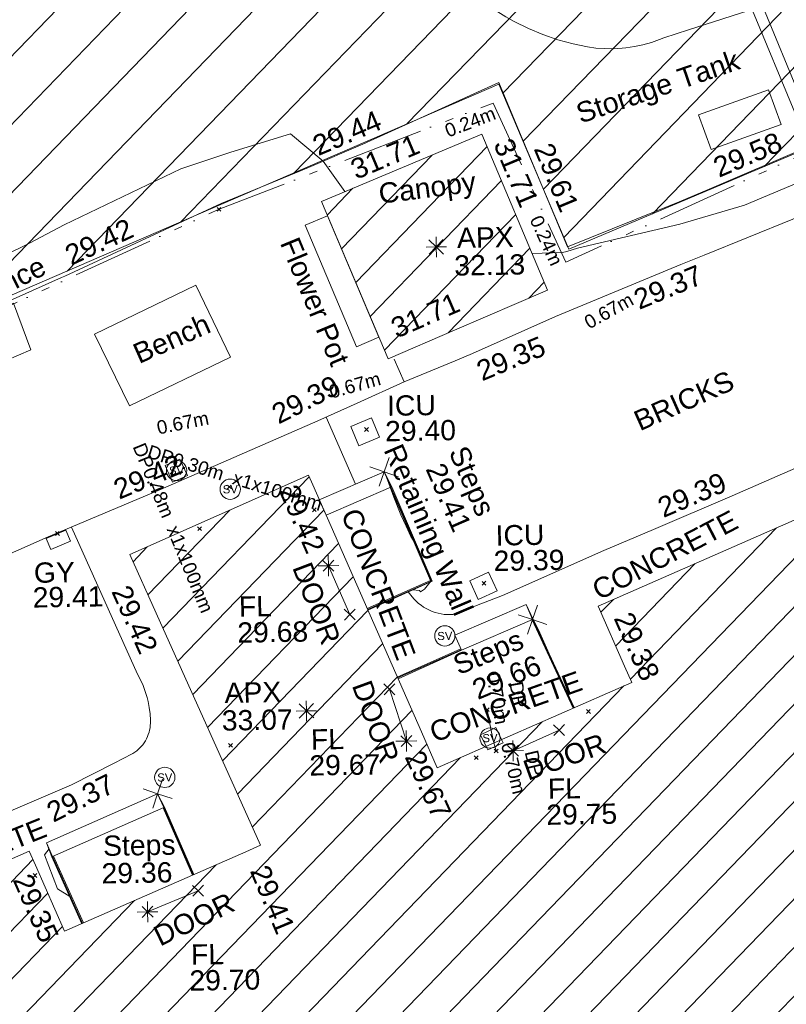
# Model space of a CAD drawing. Header units: millimetres. Extents: x -290717 to 520720, y -88450 to 287762.
# Tile 331 of 381: x 311856 to 326029, y 91084 to 109304. Entities that reach past the tile are written whole.
import ezdxf

# ---------------------------------------------------------------- set-up
doc = ezdxf.new("R2010")
doc.units = ezdxf.units.MM
for name, pattern in [('IMPORT-HIDDEN2 _3_', [4762.5, 3175, -1587.5]), ('IMPORT-UG_ELEC_LV_QLB2 _2_', [2700, 1500, -300.0000000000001, 0, -250, 150, -300.0000000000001, 0, -200]), ('IMPORT-UG_ELEC_STREET LIGHTING_QLB2 _2_', [2700, 1500, -300.0000000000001, 0, -250, 150, -300.0000000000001, 0, -200]), ('IMPORT-UG_WATER_QLB2 _2_', [2500, 1500, -300.0000000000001, 0, -50, 150, -300.0000000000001, 0, -200])]:
    doc.linetypes.add(name, pattern=pattern)
for name, color, linetype, lineweight, true_color in [('00_TOPO_APEX_BUILDING', 7, 'Continuous', 9, 0x666666), ('00_TOPO_LEVEL_FLOOR', 7, 'Continuous', 9, 0x666666), ('00_TOPO_SERV_STOP_VALVE', 7, 'Continuous', 9, 0x666666), ('00_UAV_APEX_BUILDING', 7, 'Continuous', 9, 0x666666), ('00_UAV_BUILDING_CANOPY', 7, 'Continuous', 9, 0xff7fff), ('00_UAV_BUILDING_HATCH', 7, 'Continuous', 9, 0x999999), ('00_UAV_BUILDING_OUTLINE', 5, 'Continuous', 9, 0x0000ff), ('00_UAV_COLLECTION_TANK', 4, 'Continuous', 9, 0x00ffff), ('00_UAV_CONCRETE', 9, 'Continuous', 9, 0x808080), ('00_UAV_FENCE', 7, 'Continuous', 9, 0x264c2f), ('00_UAV_FURN_BENCH', 7, 'Continuous', 9, 0x999999), ('00_UAV_FURN_FLOWER_POT', 9, 'Continuous', 9, 0x808080), ('00_UAV_INT_DOOR', 7, 'Continuous', 9, 0x7f4f3f), ('00_UAV_LEVEL_FLOOR', 7, 'Continuous', 9, 0x666666), ('00_UAV_SERV_GULLY', 7, 'Continuous', 9, 0x5252a5), ('00_UAV_SERV_IC', 5, 'Continuous', 9, 0x0000ff), ('00_UAV_STEPS', 7, 'Continuous', 9, 0x666666), ('00_UAV_WALL', 7, 'Continuous', 9, 0x7c00a5), ('00_UAV_WALL_RETAINING', 7, 'Continuous', 9, 0x7c00a5), ('01_DTM_CONTOUR_MNR', 7, 'Continuous', 9, 0xa5a552), ('12333-PUM-2D-U-0001-C01 - Rev2_REVIT IMPORT_dwg', 7, 'Continuous', 9, 0x767676), ('PUM-CHAMBER EXTENTS', 6, 'IMPORT-HIDDEN2 _3_', 9, 0xff00ff), ('PUM-ELECTRIC-LV-QLB2', 1, 'IMPORT-UG_ELEC_LV_QLB2 _2_', 9, 0xff0000), ('PUM-ELECTRIC-MH', 1, 'Continuous', 9, 0xff0000), ('PUM-ELECTRIC-SL-QLB2', 7, 'IMPORT-UG_ELEC_STREET LIGHTING_QLB2 _2_', 9, 0xff7f7f), ('PUM-UNABLE TO SURVEY', 190, 'Continuous', 9, 0x7f00ff), ('PUM-WATER-MH', 5, 'Continuous', 9, 0x0000ff), ('PUM-WATER-QLB2', 5, 'IMPORT-UG_WATER_QLB2 _2_', 9, 0x0000ff)]:
    doc.layers.add(name, color=color, linetype=linetype, lineweight=lineweight, true_color=true_color)
for name, color, linetype, lineweight in [('00_UAV_DRIVE_WAY', 7, 'Continuous', 9), ('00_UAV_SURFACE', 7, 'Continuous', 9), ('00_UAV_SURVEY_TEXT', 7, 'Continuous', 9), ('GEN-TEXT', 7, 'Continuous', 9)]:
    doc.layers.add(name, color=color, linetype=linetype, lineweight=lineweight)
doc.styles.add('Arial_1', font='arial.ttf', dxfattribs={"height": 250})
doc.styles.add('Swis721 Lt BT', font='swissl.ttf', dxfattribs={"height": 399.9999999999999})
doc.styles.add('Swis721 Lt BT_2', font='swissl.ttf', dxfattribs={"height": 375})
pattern_1 = [(45, (0, 0), (-441.9417382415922, 441.9417382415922), [])]

# ---------------------------------------------------------------- blocks, each defined once
blk = doc.blocks.new('12333-PUM-2D-U-0001-C01 - Rev2_REVIT IMPORT_dwg_MSL_Apex_SYM-2077252-Site Location Plan Existing')
at = {"layer": '00_TOPO_APEX_BUILDING', "color": 254, "true_color": 0xcccccc, "flags": 128}
for points in [[(500.8627267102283, 0), (0, 0), (0, 500.8627267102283)], [(0, -500.8627267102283), (0, 0), (-500.8627267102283, 0)], [(354.163430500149, 354.1634305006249), (0, 0), (-354.1634305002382, 354.1634305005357)], [(354.1634305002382, -354.1634305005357), (0, 0), (-354.163430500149, -354.1634305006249)]]:
    blk.add_lwpolyline(points, dxfattribs=at)
blk = doc.blocks.new('12333-PUM-2D-U-0001-C01 - Rev2_REVIT IMPORT_dwg_MSL_Sluice_Valve_SYM-2077246-Site Location Plan Existing')
at = {"layer": '00_TOPO_SERV_STOP_VALVE', "color": 254, "true_color": 0xcccccc}
blk.add_circle((0, 0), 500.0000000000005, dxfattribs=at)
at = {"layer": '00_TOPO_SERV_STOP_VALVE', "insert": (0, 198.9876086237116), "char_height": 399.9999999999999, "width": 785.1100955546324, "attachment_point": 2, "line_spacing_factor": 1.005061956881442, "style": 'Swis721 Lt BT'}
blk.add_mtext('SV', dxfattribs=at)
blk = doc.blocks.new('12333-PUM-2D-U-0001-C01 - Rev2_REVIT IMPORT_dwg_MSL_Node_Linework_1-2077247-Site Location Plan Existing')
at = {"layer": '00_UAV_STEPS', "color": 254, "true_color": 0xcccccc, "flags": 128}
for points in [[(256.5421955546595, 704.8438894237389), (0, 0), (-704.8438894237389, 256.5421955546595)], [(704.8438894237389, -256.5421955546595), (0, 0), (-256.5421955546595, -704.8438894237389)]]:
    blk.add_lwpolyline(points, dxfattribs=at)
blk = doc.blocks.new('12333-PUM-2D-U-0001-C01 - Rev2_REVIT IMPORT_dwg_MSL_FLlvl_SYM-V141-Site Location Plan Existing')
at = {"layer": '00_TOPO_LEVEL_FLOOR', "color": 254, "true_color": 0xcccccc, "flags": 128}
for points in [[(38.9261101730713, 0), (0, 0), (0, 38.9261101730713)], [(0, -38.9261101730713), (0, 0), (-38.9261101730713, 0)]]:
    blk.add_lwpolyline(points, dxfattribs=at)
blk = doc.blocks.new('12333-PUM-2D-U-0001-C01 - Rev2_REVIT IMPORT_dwg_MSL_Node_Linework-V165-Site Location Plan Existing')
at = {"layer": '00_UAV_INT_DOOR', "color": 9, "true_color": 0xd4c4bf, "flags": 128}
for points in [[(530.3860888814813, 530.3860888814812), (0, 0), (-530.3860888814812, 530.3860888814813)], [(530.3860888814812, -530.3860888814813), (0, 0), (-530.3860888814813, -530.3860888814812)]]:
    blk.add_lwpolyline(points, dxfattribs=at)
blk = doc.blocks.new('12333-PUM-2D-U-0001-C01 - Rev2_REVIT IMPORT_dwg_MGS62954_T2_Galway_ITM_3d_Rev1-2077680-Site Location Plan Existing')
at = {"layer": '00_UAV_BUILDING_HATCH', "true_color": 0xcccccc}
h = blk.add_hatch(dxfattribs=at)
h.set_pattern_fill('FP_1', color=254, style=0, pattern_type=2)
h.set_pattern_definition(pattern_1)
h.paths.add_polyline_path([(534222375.6066167, 725652874.3746083), (534225344.6066167, 725654095.3746083), (534224183.6066169, 725657002.3746082), (534221193.6066169, 725655805.3746083), (534221552.5510837, 725654915.3016536)])
h = blk.add_hatch(dxfattribs=at)
h.set_pattern_fill('FP_1', color=254, style=0, pattern_type=2)
h.set_pattern_definition(pattern_1)
h.paths.add_polyline_path([(534216501.2405841, 725624672.1803256), (534222581.0661842, 725627217.478084), (534219773.1094857, 725633924.7039714), (534222076.2973717, 725634888.9255378), (534223209.8598302, 725632181.2415231), (534229137.0404626, 725634662.6349992), (534228000.6934177, 725637376.9704161), (534230290.8793015, 725638335.7487396), (534233115.7327259, 725631588.1624868), (534239218.3983119, 725634143.0221257), (534232255.898877, 725650773.9966983), (534226181.442049, 725648230.9465574), (534226776.7979999, 725646808.84954), (534223150.4552031, 725645290.69379), (534220866.391756, 725650746.522041), (534217539.2405843, 725649334.1803254), (534219859.2598308, 725643915.1645024), (534216208.936678, 725642386.9694604), (534215584.7937852, 725643877.828408), (534209523.2405842, 725641340.1803257), (534213745.2493151, 725631255.2789888)])
at = {"layer": '00_UAV_BUILDING_CANOPY', "color": 254, "true_color": 0xcccccc, "flags": 128}
blk.add_lwpolyline([(534224183.6066167, 725657002.3746085), (534225344.6066168, 725654095.3746083), (534223615.3917969, 725653384.2357419), (534222375.6066167, 725652874.3746083), (534221193.6066167, 725655805.3746083), (534221656.9620135, 725655990.8717353)], close=True, dxfattribs=at)
at = {"layer": '00_UAV_BUILDING_OUTLINE', "color": 254, "true_color": 0xcccccc, "flags": 128}
blk.add_lwpolyline([(534211230.5078885, 725642054.9218211), (534215584.7937852, 725643877.8284079), (534215692.7410397, 725643619.9801939), (534216208.936678, 725642386.9694604), (534219587.6421062, 725643801.4526905), (534219859.2598307, 725643915.1645023), (534218007.3006662, 725648240.9027615), (534217539.2405842, 725649334.1803256), (534220866.3917559, 725650746.522041), (534220942.078151, 725650565.7337298), (534222870.5324509, 725645959.3312837), (534223150.4552029, 725645290.69379), (534226776.7979999, 725646808.84954), (534226649.6707504, 725647112.51205), (534226181.4420491, 725648230.9465573), (534229675.1375241, 725649693.5699692), (534232255.898877, 725650773.9966983), (534233106.3204159, 725648742.6372534), (534235037.1648532, 725644130.5256053), (534236968.0092909, 725639518.4139572)], dxfattribs=at)
at = {"layer": '00_UAV_COLLECTION_TANK', "color": 254, "true_color": 0xcccccc, "flags": 128}
blk.add_lwpolyline([(534229715.6066167, 725657083.3746083), (534228415.6066167, 725656640.3746083), (534228195.7173141, 725657285.6479571), (534229495.717314, 725657728.647957)], close=True, dxfattribs=at)
at = {"layer": '00_UAV_CONCRETE', "color": 254, "true_color": 0xcccccc}
blk.add_line((534222442.9561338, 725646980.6614721), (534223626.4036693, 725647485.5152886), dxfattribs=at)
at = {"layer": '00_UAV_CONCRETE', "color": 254, "true_color": 0xcccccc, "flags": 128}
for points in [[(534234547.6066167, 725651144.3746083), (534233825.7809303, 725652846.5499713), (534233308.9915096, 725654081.3742646), (534232833.1129102, 725655210.2214566), (534232603.4520167, 725655750.8572199), (534232377.9870695, 725656281.6154689), (534228249.7992914, 725654692.9293654), (534227819.6066167, 725654527.3746083), (534225485.6066168, 725653601.3746082), (534223935.6066167, 725652943.3746083), (534223615.6702537, 725652816.7121049), (534222667.6066166, 725652441.3746084)], [(534222267.6066168, 725650786.3746082), (534222401.02042, 725650503.8490468), (534223119.4969112, 725648744.4548311), (534221918.8408713, 725648232.5894164)], [(534224847.6066167, 725648283.3746083), (534224971.3842397, 725648004.5258487), (534225706.1894404, 725646360.6430045)], [(534217975.9329507, 725644902.6593668), (534218098.1402934, 725644652.2904525), (534218619.920873, 725643396.3195751)], [(534215902.9329508, 725644030.6593664), (534215999.0624833, 725643768.4086597), (534216531.2128013, 725642521.8892341)]]:
    blk.add_lwpolyline(points, dxfattribs=at)
at = {"layer": '00_UAV_DRIVE_WAY', "color": 254, "true_color": 0xcccccc, "flags": 128}
blk.add_lwpolyline([(534204592.4373671, 725643831.0759318), (534205817.3712668, 725644372.7010932), (534207129.3712668, 725644913.7010932), (534206769.3712668, 725645813.7010931), (534207937.7221216, 725646312.9124151), (534208316.3712668, 725646474.7010931), (534211360.3712668, 725647744.7010933), (534212552.9659103, 725648236.1290909), (534213896.371267, 725648789.7010932), (534216035.3712668, 725649687.7010933), (534217172.8788086, 725650147.2780991), (534218124.371267, 725650531.7010932), (534221058.3712668, 725651746.7010931), (534221790.8225183, 725652062.885103), (534222667.6066166, 725652441.3746084), (534222485.6066167, 725652863.3746083)], dxfattribs=at)
at = {"layer": '00_UAV_FENCE', "color": 254, "true_color": 0xcccccc}
for p, q in [((534224955.3680381, 725647999.1757696), (534225684.0252553, 725646351.364046)), ((534223636.3892791, 725647461.0403934), (534222456.1277193, 725646949.1991638)), ((534218075.9058178, 725644641.674336), (534218594.5324004, 725643385.6907797)), ((534216562.6057841, 725642535.0317967), (534216029.564365, 725643780.888158))]:
    blk.add_line(p, q, dxfattribs=at)
at = {"layer": '00_UAV_FENCE', "color": 254, "true_color": 0xcccccc, "flags": 128}
for points in [[(534202510.3509521, 725648761.7753834), (534205347.9395009, 725649829.8071387), (534207189.5823609, 725650521.071677), (534208187.9395009, 725650895.8071387), (534211778.3764383, 725652501.459303), (534213102.9395009, 725653093.8071387), (534216367.4685073, 725654485.8738263), (534216425.939501, 725654510.8071387), (534219342.939501, 725655803.8071386), (534220815.6066167, 725656379.3746083), (534220964.9989092, 725656440.1334683), (534221978.6066166, 725656852.3746082), (534224510.6066167, 725657948.3746082), (534224926.5756717, 725656904.1864964), (534225729.6066167, 725654888.3746083), (534227810.6066167, 725655682.3746083), (534228365.1312739, 725655908.8211217), (534230178.6066167, 725656649.3746084), (534232945.6066167, 725657752.3746084), (534233001.9231317, 725657774.3690926), (534236786.7809302, 725659252.5499719)], [(534222381.1088584, 725650494.2605124), (534223085.6066167, 725648758.3746083), (534221907.4122285, 725648259.8884441)]]:
    blk.add_lwpolyline(points, dxfattribs=at)
at = {"layer": '00_UAV_FURN_BENCH', "color": 254, "true_color": 0xcccccc, "flags": 128}
blk.add_lwpolyline([(534216959.3715001, 725653425.701), (534218846.3715001, 725654297.701), (534219465.6415192, 725652957.6063603), (534217578.6415192, 725652085.6063602)], close=True, dxfattribs=at)
at = {"layer": '00_UAV_FURN_FLOWER_POT', "color": 254, "true_color": 0xcccccc, "flags": 128}
blk.add_lwpolyline([(534221300.4811485, 725655540.3583198), (534222213.7684373, 725653275.6840023), (534221797.7149496, 725653107.8998935), (534220884.4276609, 725655372.5742112)], close=True, dxfattribs=at)
at = {"layer": '00_UAV_INT_DOOR', "color": 254, "true_color": 0xcccccc}
for p, q in [((534221205.904, 725649066.0150001), (534221583.904, 725648154.0150001)), ((534222590.904, 725645797.0150001), (534222293.904, 725646759.015)), ((534224560.7450001, 725645582.5035), (534225417.7450001, 725645950.5035)), ((534217751.7450001, 725642719.5035), (534218691.7450001, 725643094.5034999))]:
    blk.add_line(p, q, dxfattribs=at)
at = {"layer": '00_UAV_SERV_GULLY', "color": 254, "true_color": 0xcccccc, "flags": 128}
blk.add_lwpolyline([(534215994.6066167, 725649658.3746083), (534216360.6066168, 725649808.3746082), (534216443.5179002, 725649606.0710763), (534216077.5179003, 725649456.0710763)], close=True, dxfattribs=at)
at = {"layer": '00_UAV_SERV_IC', "color": 254, "true_color": 0xcccccc, "flags": 128}
for points in [[(534221664.6066167, 725651636.3746083), (534222047.6066167, 725651789.3746083), (534222192.6156233, 725651426.3782061), (534221809.6156234, 725651273.3782061)], [(534224314.6066167, 725648544.3746083), (534223965.6066167, 725648394.3746082), (534223815.7163234, 725648743.1193573), (534224164.7163233, 725648893.1193573)]]:
    blk.add_lwpolyline(points, close=True, dxfattribs=at)
at = {"layer": '00_UAV_STEPS', "color": 254, "true_color": 0xcccccc, "flags": 128}
for points in [[(534221057.4018319, 725650290.2658145), (534222267.6066168, 725650786.3746082), (534222386.4565737, 725650496.4527434), (534221178.4067721, 725650001.2273592)], [(534223521.6066167, 725647742.3746082), (534224847.6066167, 725648283.3746083), (534224962.3892791, 725648002.0403935), (534223636.3892791, 725647461.0403934)], [(534218084.2405841, 725644645.1803255), (534216011.2405841, 725643773.1803254), (534215902.9329508, 725644030.6593664), (534217975.9329507, 725644902.6593668)]]:
    blk.add_lwpolyline(points, close=True, dxfattribs=at)
at = {"layer": '00_UAV_SURFACE', "color": 254, "true_color": 0xcccccc}
blk.add_line((534221730.1387699, 725650566.0461742), (534221215.3211959, 725651814.4531213), dxfattribs=at)
at = {"layer": '00_UAV_SURFACE', "color": 254, "true_color": 0xcccccc, "flags": 128}
for points in [[(534223553.0882604, 725660104.3141896), (534223750.356114, 725659889.2512522), (534223960.7386183, 725659686.9992436), (534224183.4054895, 725659498.3563598), (534224417.4779631, 725659324.0670884), (534224662.0322621, 725659164.8192691), (534224817.3695001, 725659074.5445), (534225076.8023574, 725658940.8984538), (534225344.1149879, 725658823.8060517), (534225618.2524309, 725658723.7294035), (534225898.132791, 725658641.0634661), (534226160.3695, 725658580.5445002), (534226319.7387841, 725658556.7019014), (534226480.2906783, 725658542.9132308), (534226641.3915576, 725658539.2329057), (534226802.4056311, 725658545.675451), (534226871.3695001, 725658551.5445001), (534227031.1567129, 725658572.4031856), (534227189.3188947, 725658603.2538334), (534227345.2318511, 725658643.9746903), (534227498.2802653, 725658694.4050491), (534227579.3695001, 725658725.5445001), (534228037.1231696, 725658864.8357003), (534229794.2758546, 725659399.5248194)], [(534222674.8481652, 725648554.8915362), (534222745.1313964, 725648460.213726), (534222781.4256979, 725648417.2469968), (534222820.3462841, 725648376.6439905), (534222861.7395533, 725648338.5649488), (534222905.4421451, 725648303.1601523), (534222951.2815855, 725648270.5693277), (534222999.0769669, 725648240.9210958), (534223010.6066166, 725648234.3746083), (534223060.557619, 725648208.522848), (534223112.0332999, 725648185.8585495), (534223164.8305085, 725648166.4711586), (534223218.7408779, 725648150.4371884), (534223273.551649, 725648137.8199179), (534223329.0465084, 725648128.6691413), (534223385.0064436, 725648123.0209727), (534223441.210606, 725648120.897703), (534223497.4371836, 725648122.3077115), (534224413.6066167, 725648458.3746084), (534226301.6066167, 725649256.3746084), (534227227.4778247, 725649632.9213923), (534228691.6066167, 725650228.3746083), (534231788.6066167, 725651519.3746082)], [(534216471.6653882, 725649863.9731079), (534217644.3712668, 725647122.7010932), (534217696.4314775, 725647017.8399298), (534217741.8046725, 725646909.9167984), (534217780.3117843, 725646799.3576223), (534217811.8008428, 725646686.5987278), (534217828.3712669, 725646612.7010931), (534217848.0452306, 725646497.2928427), (534217860.4338284, 725646380.8769858), (534217865.4881679, 725646263.9129626), (534217865.3712667, 725646211.7010932), (534217862.0512781, 725646168.6628909), (534217856.0354493, 725646125.9180784), (534217847.3475227, 725646083.6353503), (534217836.021785, 725646041.9815768), (534217822.1029341, 725646001.1211462), (534217805.6459011, 725645961.2153164), (534217786.7156347, 725645922.4215773), (534217765.3868437, 725645884.8930303), (534217741.7437032, 725645848.7777827), (534217715.8795221, 725645814.2183656), (534217687.8963741, 725645781.3511691), (534217668.371267, 725645760.7010931), (534217637.1214883, 725645730.9225688), (534217604.063565, 725645703.1649952), (534217569.3279614, 725645677.537919), (534217533.0517632, 725645654.1424787), (534217520.3712668, 725645646.7010933), (534217178.8712997, 725645479.8729292), (534216388.3712668, 725645093.7010932), (534214424.3712668, 725644293.7010932)]]:
    blk.add_lwpolyline(points, dxfattribs=at)
at = {"layer": '00_UAV_WALL', "color": 254, "true_color": 0xcccccc, "flags": 128}
for points in [[(534229414.6066167, 725659272.3746084), (534230084.6066168, 725657567.3746084), (534231982.6066167, 725658391.3746083), (534231565.4028459, 725659406.5091871), (534231301.6066167, 725660048.3746082), (534231487.1642875, 725660124.6357874), (534232242.9415644, 725658285.6887275), (534230319.6295652, 725657450.6997458), (534229973.8878953, 725657300.5990418), (534229227.8881533, 725659199.0013703)], [(534215774.9395011, 725653154.8071388), (534213010.939501, 725652019.8071388), (534211167.8702583, 725651212.9559964), (534210744.939501, 725651027.8071386), (534209070.939501, 725650284.8071387), (534208739.9395009, 725651096.8071387), (534210397.939501, 725651827.8071388), (534210414.2520968, 725651835.1136976), (534213123.9395009, 725653048.8071386), (534214998.5158392, 725653830.1471909), (534215467.9395009, 725654025.8071387)]]:
    blk.add_lwpolyline(points, close=True, dxfattribs=at)
at = {"layer": '00_UAV_WALL_RETAINING', "color": 254, "true_color": 0xcccccc}
for p, q in [((534224962.3892791, 725648002.0403935), (534225692.5639012, 725646354.9387202)), ((534223633.6612041, 725647467.7269506), (534222448.9269484, 725646966.3992852)), ((534218084.2405841, 725644645.1803255), (534218603.0268348, 725643389.2469448)), ((534216011.2405841, 725643773.1803254), (534216545.7104279, 725642527.9586148))]:
    blk.add_line(p, q, dxfattribs=at)
at = {"layer": '00_UAV_WALL_RETAINING', "color": 254, "true_color": 0xcccccc, "flags": 128}
blk.add_lwpolyline([(534222386.4565737, 725650496.4527434), (534223109.2405001, 725648748.1805), (534221913.6206647, 725648245.058663)], dxfattribs=at)
at = {"layer": '01_DTM_CONTOUR_MNR', "color": 254, "true_color": 0xcccccc, "flags": 128}
for points in [[(534231198.1405994, 725656478.7672632), (534229012.3237262, 725655601.0704659), (534227813.57773, 725655268.5610642), (534225911.2100469, 725654858.7867862), (534225713.2832559, 725654800.1475006), (534225633.0686034, 725654784.4043444), (534225071.9182818, 725654778.1523771)], [(534221631.8869498, 725655980.8333236), (534221240.0000001, 725656550.0000001), (534220642.5780159, 725657068.3972986), (534219532.9904652, 725656748.6432725), (534218609.1484993, 725656458.0175025), (534216430.0000002, 725655457.1746883), (534215784.2907109, 725655126.6523712), (534213483.1734713, 725654049.3741802), (534212954.855961, 725653811.3875372), (534212270.588423, 725653503.1525835), (534209031.095113, 725652221.7208918), (534208257.7707911, 725651893.9716024), (534207429.3400388, 725651556.933603), (534205933.2822344, 725651228.7972099), (534204937.359592, 725650991.6724536), (534203825.6346693, 725650361.6459333), (534202971.4388769, 725649674.5384889), (534202451.8742805, 725649388.7755824), (534202357.650269, 725649366.3070223)], [(534222308.6910853, 725650686.1534048), (534222439.808791, 725650313.2866477), (534222559.9841431, 725649983.6995772), (534222656.4143224, 725649770.8916289), (534222739.485057, 725649580.4619833), (534222839.9999999, 725649410.0000001), (534223099.107143, 725648753.9285717), (534222976.1171098, 725648599.7203767), (534222902.8928571, 725648554.7857144), (534222882.2281922, 725648576.6719345), (534222752.5000002, 725648591.2500002), (534222384.7338936, 725648437.3949581), (534221914.6551366, 725648242.5876712)], [(534224894.269174, 725648169.0039041), (534225066.6424112, 725647812.6040052), (534225400.0000001, 725647030), (534225697.7312301, 725646357.1020044)], [(534218089.447388, 725644647.3705487), (534218306.4179977, 725644129.8266459), (534218609.3288819, 725643391.8852749)], [(534216539.0364561, 725642525.1645797), (534216320.0000001, 725643030), (534216095.9775764, 725643176.7547227), (534215866.7889538, 725643806.6353841), (534215949.6703377, 725643919.5508765)]]:
    blk.add_lwpolyline(points, dxfattribs=at)
for name, p, xscale, yscale, zscale in [('12333-PUM-2D-U-0001-C01 - Rev2_REVIT IMPORT_dwg_MSL_Apex_SYM-2077252-Site Location Plan Existing', (534223302.6065, 725654928.3744999), 0.375, 0.375, 0.375), ('12333-PUM-2D-U-0001-C01 - Rev2_REVIT IMPORT_dwg_MSL_Sluice_Valve_SYM-2077246-Site Location Plan Existing', (534218429.3715001, 725650875.701), 0.375, 0.375, 0.375), ('12333-PUM-2D-U-0001-C01 - Rev2_REVIT IMPORT_dwg_MSL_Node_Linework_1-2077247-Site Location Plan Existing', (534222267.6066168, 725650786.3746082), 0.375, 0.375, 0.375), ('12333-PUM-2D-U-0001-C01 - Rev2_REVIT IMPORT_dwg_MSL_Sluice_Valve_SYM-2077246-Site Location Plan Existing', (534219416.3715002, 725650512.7010001), 0.375, 0.375, 0.375), ('12333-PUM-2D-U-0001-C01 - Rev2_REVIT IMPORT_dwg_MSL_FLlvl_SYM-V141-Site Location Plan Existing', (534221205.904, 725649066.0150001), 4.94, 4.94, 4.94), ('12333-PUM-2D-U-0001-C01 - Rev2_REVIT IMPORT_dwg_MSL_Node_Linework-V165-Site Location Plan Existing', (534221205.904, 725649066.0150001), 0.19, 0.19, 0.19), ('12333-PUM-2D-U-0001-C01 - Rev2_REVIT IMPORT_dwg_MSL_Node_Linework-V165-Site Location Plan Existing', (534221583.904, 725648154.0150001), 0.19, 0.19, 0.19), ('12333-PUM-2D-U-0001-C01 - Rev2_REVIT IMPORT_dwg_MSL_Node_Linework_1-2077247-Site Location Plan Existing', (534224962.3892791, 725648002.0403935), 0.375, 0.375, 0.375), ('12333-PUM-2D-U-0001-C01 - Rev2_REVIT IMPORT_dwg_MSL_Sluice_Valve_SYM-2077246-Site Location Plan Existing', (534223335.6066167, 725647729.3746084), 0.375, 0.375, 0.375), ('12333-PUM-2D-U-0001-C01 - Rev2_REVIT IMPORT_dwg_MSL_Node_Linework-V165-Site Location Plan Existing', (534222293.904, 725646759.015), 0.19, 0.19, 0.19), ('12333-PUM-2D-U-0001-C01 - Rev2_REVIT IMPORT_dwg_MSL_Apex_SYM-2077252-Site Location Plan Existing', (534220751.6065001, 725646386.3745002), 0.375, 0.375, 0.375), ('12333-PUM-2D-U-0001-C01 - Rev2_REVIT IMPORT_dwg_MSL_FLlvl_SYM-V141-Site Location Plan Existing', (534222590.904, 725645797.0150001), 4.94, 4.94, 4.94), ('12333-PUM-2D-U-0001-C01 - Rev2_REVIT IMPORT_dwg_MSL_Sluice_Valve_SYM-2077246-Site Location Plan Existing', (534224137.904, 725645825.0150001), 0.375, 0.375, 0.375), ('12333-PUM-2D-U-0001-C01 - Rev2_REVIT IMPORT_dwg_MSL_Node_Linework-V165-Site Location Plan Existing', (534225417.7450001, 725645950.5035), 0.19, 0.19, 0.19), ('12333-PUM-2D-U-0001-C01 - Rev2_REVIT IMPORT_dwg_MSL_Node_Linework-V165-Site Location Plan Existing', (534222590.904, 725645797.0150001), 0.19, 0.19, 0.19), ('12333-PUM-2D-U-0001-C01 - Rev2_REVIT IMPORT_dwg_MSL_FLlvl_SYM-V141-Site Location Plan Existing', (534224560.7450001, 725645582.5035), 4.94, 4.94, 4.94), ('12333-PUM-2D-U-0001-C01 - Rev2_REVIT IMPORT_dwg_MSL_Node_Linework-V165-Site Location Plan Existing', (534224560.7450001, 725645582.5035), 0.19, 0.19, 0.19), ('12333-PUM-2D-U-0001-C01 - Rev2_REVIT IMPORT_dwg_MSL_Sluice_Valve_SYM-2077246-Site Location Plan Existing', (534218113.3712668, 725645202.7010931), 0.375, 0.375, 0.375), ('12333-PUM-2D-U-0001-C01 - Rev2_REVIT IMPORT_dwg_MSL_Node_Linework_1-2077247-Site Location Plan Existing', (534217975.9329507, 725644902.6593668), 0.375, 0.375, 0.375), ('12333-PUM-2D-U-0001-C01 - Rev2_REVIT IMPORT_dwg_MSL_Node_Linework-V165-Site Location Plan Existing', (534218691.7450001, 725643094.5034999), 0.19, 0.19, 0.19), ('12333-PUM-2D-U-0001-C01 - Rev2_REVIT IMPORT_dwg_MSL_FLlvl_SYM-V141-Site Location Plan Existing', (534217751.7450001, 725642719.5035), 4.94, 4.94, 4.94), ('12333-PUM-2D-U-0001-C01 - Rev2_REVIT IMPORT_dwg_MSL_Node_Linework-V165-Site Location Plan Existing', (534217751.7450001, 725642719.5035), 0.19, 0.19, 0.19)]:
    blk.add_blockref(name, p, dxfattribs=dict(xscale=xscale, yscale=yscale, zscale=zscale))
at = {"layer": '00_UAV_APEX_BUILDING', "char_height": 375, "attachment_point": 1, "line_spacing_factor": 1.005061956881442, "style": 'Swis721 Lt BT_2'}
for s, insert, width in [('APX', (534223688.8209363, 725655278.4885665), 1130.237340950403), ('32.13', (534223629.2413968, 725654766.482188), 1495.902363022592), ('APX', (534219245.0839522, 725646934.6179535), 1130.237340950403), ('33.07', (534219185.5044128, 725646422.611575), 1495.902363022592)]:
    blk.add_mtext(s, dxfattribs=dict(at, insert=insert, width=width))
at = {"layer": '00_UAV_BUILDING_CANOPY', "color": 251, "true_color": 0x666666, "char_height": 375, "attachment_point": 1, "line_spacing_factor": 1.005061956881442, "style": 'Swis721 Lt BT_2'}
for s, insert, width, rotation in [('31.71', (534221704.998203, 725656543.542423), 1495.902363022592, 21.817926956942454), ('31.71', (534224736.2376229, 725656953.8840368), 1495.902363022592, 291.77081910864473), ('Canopy', (534222236.7635679, 725656117.3640137), 2113.25889379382, 6.270000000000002), ('31.71', (534222398.6554747, 725653592.0320567), 1495.902363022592, 22.35489461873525)]:
    blk.add_mtext(s, dxfattribs=dict(at, insert=insert, width=width, rotation=rotation))
at = {"layer": '00_UAV_BUILDING_OUTLINE', "color": 251, "true_color": 0x666666, "char_height": 375, "width": 1495.902363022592, "attachment_point": 1, "line_spacing_factor": 1.005061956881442, "style": 'Swis721 Lt BT_2'}
for s, insert, rotation in [('29.42', (534220655.2599887, 725650616.9949479), 292.7164529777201), ('29.42', (534217524.4893073, 725648809.6547418), 293.17700529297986), ('29.38', (534226803.381629, 725648150.0426775), 292.71645297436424), ('29.67', (534222892.2600252, 725645657.6886642), 293.43887685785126), ('29.35', (534215610.0320113, 725643502.3704976), 292.7164529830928), ('29.41', (534219999.6716312, 725643585.9533087), 291.69601935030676)]:
    blk.add_mtext(s, dxfattribs=dict(at, insert=insert, rotation=rotation))
at = {"layer": '00_UAV_COLLECTION_TANK', "color": 251, "true_color": 0x666666, "insert": (534225894.3855022, 725657518.8035076), "char_height": 375, "width": 3599.663464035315, "attachment_point": 1, "rotation": 17.91724945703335, "line_spacing_factor": 1.005061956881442, "style": 'Swis721 Lt BT_2'}
blk.add_mtext('Storage Tank', dxfattribs=at)
at = {"layer": '00_UAV_CONCRETE', "color": 251, "true_color": 0x666666, "char_height": 375, "width": 1495.902363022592, "attachment_point": 1, "line_spacing_factor": 1.005061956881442, "style": 'Swis721 Lt BT_2'}
for s, insert, rotation in [('29.37', (534226896.1386769, 725654046.3852041), 21.367631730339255), ('29.35', (534223968.0979996, 725652774.3186688), 21.59856579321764)]:
    blk.add_mtext(s, dxfattribs=dict(at, insert=insert, rotation=rotation))
at = {"layer": '00_UAV_DRIVE_WAY', "color": 251, "true_color": 0x666666, "char_height": 375, "width": 1495.902363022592, "attachment_point": 1, "line_spacing_factor": 1.005061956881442, "style": 'Swis721 Lt BT_2'}
for s, insert, rotation in [('29.39', (534220165.8503125, 725652028.7000865), 26.027941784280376), ('29.42', (534217219.1609496, 725650700.0984386), 21.999745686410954)]:
    blk.add_mtext(s, dxfattribs=dict(at, insert=insert, rotation=rotation))
at = {"layer": '00_UAV_FENCE', "color": 251, "true_color": 0x666666, "char_height": 375, "attachment_point": 1, "line_spacing_factor": 1.005061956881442, "style": 'Swis721 Lt BT_2'}
for s, insert, width, rotation in [('29.44', (534221010.0057411, 725656993.0590959), 1495.902363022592, 22.13190950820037), ('29.58', (534228409.3534495, 725656461.810058), 1495.902363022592, 22.21321320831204), ('29.61', (534225479.1640126, 725656855.2121147), 1495.902363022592, 291.72065666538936), ('29.42', (534216395.8349811, 725655039.9024426), 1495.902363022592, 23.854384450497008), ('Fence', (534214639.1028317, 725654283.4046326), 1681.10932225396, 25.239343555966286)]:
    blk.add_mtext(s, dxfattribs=dict(at, insert=insert, width=width, rotation=rotation))
at = {"layer": '00_UAV_FURN_BENCH', "color": 251, "true_color": 0x666666, "insert": (534217624.6300295, 725653201.2053239), "char_height": 375, "width": 1728.598286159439, "attachment_point": 1, "rotation": 22.956814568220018, "line_spacing_factor": 1.005061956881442, "style": 'Swis721 Lt BT_2'}
blk.add_mtext('Bench', dxfattribs=at)
at = {"layer": '00_UAV_FURN_FLOWER_POT', "color": 251, "true_color": 0x666666, "insert": (534220759.0496259, 725655191.1103517), "char_height": 375, "width": 2858.835627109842, "attachment_point": 1, "rotation": 291.49011635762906, "line_spacing_factor": 1.005061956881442, "style": 'Swis721 Lt BT_2'}
blk.add_mtext('Flower Pot', dxfattribs=at)
at = {"layer": '00_UAV_INT_DOOR', "color": 251, "true_color": 0x666666, "char_height": 375, "width": 1790.333939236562, "attachment_point": 1, "line_spacing_factor": 1.005061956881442, "style": 'Swis721 Lt BT_2'}
for insert, rotation in [((534220886.0808614, 725649173.9723676), 289.82413078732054), ((534221951.7941154, 725646967.1313294), 289.0475152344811), ((534224705.5368429, 725645375.3305044), 18.93180635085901), ((534217814.0142896, 725642411.9135344), 24.655350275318)]:
    blk.add_mtext('DOOR', dxfattribs=dict(at, insert=insert, rotation=rotation))
at = {"layer": '00_UAV_LEVEL_FLOOR', "char_height": 375, "attachment_point": 1, "line_spacing_factor": 1.005061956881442, "style": 'Swis721 Lt BT_2'}
for s, insert, width in [('FL', (534219537.5145578, 725648525.5604998), 683.841080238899), ('29.68', (534219499.9186057, 725648044.6356453), 1495.902363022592), ('FL', (534220826.4889413, 725646043.8720006), 683.841080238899), ('29.67', (534220788.892989, 725645562.9471459), 1495.902363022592), ('FL', (534225190.457423, 725645055.7314513), 683.841080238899), ('29.75', (534225152.8614709, 725644574.8065966), 1495.902363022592), ('FL', (534218540.0144892, 725642102.8706928), 683.841080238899), ('29.70', (534218502.4185371, 725641621.9458383), 1495.902363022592)]:
    blk.add_mtext(s, dxfattribs=dict(at, insert=insert, width=width))
at = {"layer": '00_UAV_SERV_GULLY', "color": 251, "true_color": 0x666666, "char_height": 375, "attachment_point": 1, "line_spacing_factor": 1.005061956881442, "style": 'Swis721 Lt BT_2'}
for s, insert, width in [('GY', (534215759.1600625, 725649217.8003334), 821.5590755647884), ('29.41', (534215729.1789648, 725648760.9641312), 1495.902363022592)]:
    blk.add_mtext(s, dxfattribs=dict(at, insert=insert, width=width))
at = {"layer": '00_UAV_SERV_IC', "color": 251, "true_color": 0x666666, "char_height": 375, "attachment_point": 1, "line_spacing_factor": 1.005061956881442, "style": 'Swis721 Lt BT_2'}
for s, insert, width in [('ICU', (534222341.7871891, 725652193.4126691), 1021.012723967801), ('29.40', (534222296.9590385, 725651723.0336683), 1495.902363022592), ('ICU', (534224305.7996311, 725649758.5304025), 1021.012723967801), ('29.39', (534224260.9714806, 725649288.1514016), 1495.902363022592)]:
    blk.add_mtext(s, dxfattribs=dict(at, insert=insert, width=width))
at = {"layer": '00_UAV_STEPS', "char_height": 375, "attachment_point": 1, "line_spacing_factor": 1.005061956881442, "style": 'Swis721 Lt BT_2'}
for s, insert, width, rotation in [('Steps', (534223807.4913833, 725651277.2788473), 1552.889119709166, 292.454577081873), ('29.41', (534223375.7173656, 725650969.4564563), 1495.902363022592, 292.454577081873), ('Steps', (534223439.6108233, 725647344.7291405), 1552.889119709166, 21.529722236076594), ('29.66', (534223785.8433677, 725646880.2737341), 1495.902363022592, 21.529722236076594)]:
    blk.add_mtext(s, dxfattribs=dict(at, insert=insert, width=width, rotation=rotation))
for s, insert, width in [('Steps', (534216949.9177201, 725644143.6664928), 1552.889119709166), ('29.36', (534216912.3982991, 725643633.5449852), 1495.902363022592)]:
    blk.add_mtext(s, dxfattribs=dict(at, insert=insert, width=width))
at = {"layer": '00_UAV_SURFACE', "color": 251, "true_color": 0x666666, "char_height": 375, "width": 1495.902363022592, "attachment_point": 1, "line_spacing_factor": 1.005061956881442, "style": 'Swis721 Lt BT_2'}
for s, insert, rotation in [('29.39', (534227272.49046, 725650185.8465476), 22.131308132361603), ('29.37', (534215876.2392884, 725644735.8525977), 25.57083449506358)]:
    blk.add_mtext(s, dxfattribs=dict(at, insert=insert, rotation=rotation))
at = {"layer": '00_UAV_SURVEY_TEXT', "color": 251, "true_color": 0x666666, "char_height": 375, "attachment_point": 1, "line_spacing_factor": 1.005061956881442, "style": 'Swis721 Lt BT_2'}
for s, insert, width, rotation in [('BRICKS', (534226860.5715694, 725651795.2371961), 2165.496754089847, 23.088749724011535), ('CONCRETE', (534221804.2991025, 725650154.8719201), 3286.236302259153, 289.82413078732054), ('CONCRETE', (534226031.0842053, 725648665.8169947), 3286.236302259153, 26.54748171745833), ('CONCRETE', (534222985.8299711, 725646113.0651449), 3286.236302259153, 18.525881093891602), ('CONCRETE', (534213063.0611488, 725643462.0808393), 3286.236302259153, 20.81594736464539)]:
    blk.add_mtext(s, dxfattribs=dict(at, insert=insert, width=width, rotation=rotation))
at = {"layer": '00_UAV_WALL_RETAINING', "color": 251, "true_color": 0x666666, "insert": (534222605.9934128, 725651333.5219359), "char_height": 375, "width": 3832.359387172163, "attachment_point": 1, "rotation": 292.13426164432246, "line_spacing_factor": 1.005061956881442, "style": 'Swis721 Lt BT_2'}
blk.add_mtext('Retaining Wall', dxfattribs=at)
blk = doc.blocks.new('12333-PUM-2D-U-0001-C01 - Rev2_REVIT IMPORT_dwg-1620468-Site Location Plan Existing')
at = {"layer": 'PUM-CHAMBER EXTENTS', "true_color": 0xfff4d4}
h = blk.add_hatch(dxfattribs=at)
h.set_pattern_fill('FP_14', style=0, pattern_type=2)
h.set_pattern_definition([(45, (-533641079.65, -725615854.3560001), (-618.7184335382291, 618.7184335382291), [])])
h.paths.add_polyline_path([(561369.3501529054, 32961.64382132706), (583432.350152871, 42064.64382132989), (584672.3501528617, 38987.6438212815), (591969.3501528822, 41930.64382136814), (585115.3501528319, 60252.64382129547), (601682.3501528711, 66542.64382133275), (593779.350152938, 86713.64382130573), (593325.3501529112, 86525.64382134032), (591535.8661504, 91032.67662588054), (570762.3501528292, 82754.64382139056), (556580.3501529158, 77376.64382136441), (542174.3501528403, 72021.64382138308), (551469.3501528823, 54861.64382135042), (558438.2640803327, 39445.5614970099)])
at = {"layer": 'GEN-TEXT', "color": 253, "true_color": 0xaaaaaa}
for p, q in [((578183.9948138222, 39805.28848222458), (578254.7054919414, 39875.99916034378)), ((578254.7054919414, 39805.28848222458), (578183.9948138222, 39875.99916034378)), ((580838.9948138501, 35683.28848225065), (580909.7054919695, 35753.99916036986)), ((580909.7054919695, 35683.28848225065), (580838.9948138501, 35753.99916036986)), ((578286.994813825, 34664.28848227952), (578357.7054919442, 34734.99916039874)), ((578357.7054919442, 34664.28848227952), (578286.994813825, 34734.99916039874)), ((579847.6943409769, 34216.02463908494), (579918.4050190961, 34286.73531720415)), ((579918.4050190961, 34216.02463908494), (579847.6943409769, 34286.73531720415)), ((575091.9948138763, 33859.2884822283), (575162.7054919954, 33929.99916034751)), ((575162.7054919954, 33859.2884822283), (575091.9948138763, 33929.99916034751)), ((577721.9948138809, 33902.28848229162), (577792.7054920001, 33972.99916041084)), ((577792.7054920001, 33902.28848229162), (577721.9948138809, 33972.99916041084)), ((582960.9948138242, 32801.28848226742), (583031.7054919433, 32871.99916038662)), ((583031.7054919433, 32801.28848226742), (582960.9948138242, 32871.99916038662)), ((582979.9948137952, 30462.28848223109), (583050.7054919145, 30532.9991603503)), ((583050.7054919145, 30462.28848223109), (582979.9948137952, 30532.9991603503)), ((584849.9948137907, 30395.28848230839), (584920.7054919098, 30465.9991604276)), ((584920.7054919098, 30395.28848230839), (584849.9948137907, 30465.9991604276)), ((578224.9948137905, 29884.28848225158), (578295.7054919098, 29954.99916037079)), ((578295.7054919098, 29884.28848225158), (578224.9948137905, 29954.99916037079)), ((583132.9948138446, 29694.28848230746), (583203.7054919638, 29764.99916042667)), ((583203.7054919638, 29694.28848230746), (583132.9948138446, 29764.99916042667)), ((582761.9948138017, 29576.2884822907), (582832.7054919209, 29646.99916040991)), ((582832.7054919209, 29576.2884822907), (582761.9948138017, 29646.99916040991)), ((574566.994813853, 27539.28848227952), (574637.7054919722, 27609.99916039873)), ((574637.7054919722, 27539.28848227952), (574566.994813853, 27609.99916039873))]:
    blk.add_line(p, q, dxfattribs=at)
at = {"layer": 'PUM-ELECTRIC-MH', "color": 21, "true_color": 0xffaaaa, "flags": 128}
blk.add_lwpolyline([(577140.3501528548, 35117.64382128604), (577417.3501528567, 35231.64382134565), (577551.350152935, 34923.64382138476), (577274.3501530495, 34809.64382144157)], close=True, dxfattribs=at)
at = {"layer": 'PUM-ELECTRIC-SL-QLB2', "color": 254, "true_color": 0xffd4d4, "flags": 128}
blk.add_lwpolyline([(607874.9677994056, 47897.97302288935), (603896.3501529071, 46789.64382130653), (599590.3501529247, 44913.64382137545), (593861.3501528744, 42572.64382136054), (590276.3501529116, 41210.64382127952), (584611.3501528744, 38752.64382129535), (583319.3501528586, 41718.64382131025), (578219.3501528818, 39840.64382128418), (571148.3501528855, 36737.64382128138), (564354.3501528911, 33926.64382129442), (563264.3501529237, 33036.64382128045), (564177.350152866, 30096.64382133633), (564456.170657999, 27548.56176709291)], dxfattribs=at)
at = {"layer": 'PUM-UNABLE TO SURVEY', "color": 7, "true_color": 0xfff4d4, "flags": 128}
blk.add_lwpolyline([(593403.6889939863, 86558.08369384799), (593779.3501529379, 86713.64382130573), (601682.3501528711, 66542.64382133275), (585115.3501528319, 60252.6438212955), (591969.3501528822, 41930.64382136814), (584672.3501528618, 38987.6438212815), (583432.350152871, 42064.64382132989), (561369.3501529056, 32961.64382132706), (551469.3501528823, 54861.64382135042), (542174.3501528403, 72021.64382138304), (556580.3501529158, 77376.64382136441), (570762.3501528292, 82754.64382139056), (574739.240917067, 84339.3939527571)], dxfattribs=at)
at = {"layer": 'PUM-WATER-MH', "color": 161, "true_color": 0xaaaaff}
blk.add_line((583167.3501528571, 30163.64382137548), (583272.070503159, 29939.24307075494), dxfattribs=at)
at = {"layer": 'PUM-WATER-MH', "color": 161, "true_color": 0xaaaaff, "flags": 128}
for points in [[(582982.0065012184, 29817.80878914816), (582880.3501528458, 30035.64382134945), (583167.3501528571, 30163.64382137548)], [(583272.070503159, 29939.24307075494), (583300.3501528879, 29878.64382134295), (583013.3501528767, 29750.64382131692), (582982.0065012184, 29817.80878914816)]]:
    blk.add_lwpolyline(points, dxfattribs=at)
at = {"layer": 'PUM-WATER-QLB2', "color": 161, "true_color": 0xaaaaff, "flags": 128}
for points in [[(583129.0873382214, 29879.38366800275), (583073.3501529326, 30134.64382127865), (583015.3501528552, 30497.64382129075)], [(583168.3501529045, 29729.64382136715), (583142.3501528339, 29818.64382128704), (583129.0873382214, 29879.38366800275)]]:
    blk.add_lwpolyline(points, dxfattribs=at)
blk.add_blockref('12333-PUM-2D-U-0001-C01 - Rev2_REVIT IMPORT_dwg_MGS62954_T2_Galway_ITM_3d_Rev1-2077680-Site Location Plan Existing', (-533641079.6498471, -725615854.3561786))
at = {"layer": 'PUM-ELECTRIC-LV-QLB2', "char_height": 250, "attachment_point": 2, "line_spacing_factor": 0.9417779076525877, "style": 'Arial_1'}
for s, insert, width, rotation in [('0.67m', (585332.4090547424, 37946.98947653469), 1160.025439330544, 28.172987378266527), ('0.67m', (580641.5330660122, 36664.62950758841), 1160.025439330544, 14.647797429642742), ('0.67m', (577457.6439034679, 36025.48601283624), 1160.025439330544, 10.23692108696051), ('DP0.48m  x1x100mm', (577386.3074718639, 34006.98281917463), 4009.586610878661, 291.3547690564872), ('DP0.30m  x1x100mm', (578465.355902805, 34986.1605169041), 4009.586610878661, 341.7982180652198)]:
    blk.add_mtext(s, dxfattribs=dict(at, insert=insert, width=width, rotation=rotation))
at = {"layer": 'PUM-ELECTRIC-SL-QLB2', "char_height": 250, "width": 1160.025439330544, "attachment_point": 2, "line_spacing_factor": 0.9417779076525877, "style": 'Arial_1'}
for insert, rotation in [((582847.1997505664, 41494.09981547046), 20.2154876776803), ((584375.9488968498, 39207.38611417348), 293.5381101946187)]:
    blk.add_mtext('0.24m', dxfattribs=dict(at, insert=insert, rotation=rotation))
at = {"layer": 'PUM-WATER-QLB2', "char_height": 250, "width": 1160.025439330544, "attachment_point": 2, "line_spacing_factor": 0.9417779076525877, "style": 'Arial_1'}
for insert, rotation in [((583718.06142454, 30783.62278324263), 279.07796452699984), ((583988.4628092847, 29516.10392373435), 282.31745601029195)]:
    blk.add_mtext('DP\\P0.70m', dxfattribs=dict(at, insert=insert, rotation=rotation))

msp = doc.modelspace()

# ---------------------------------------------------------------- block references
at = {"layer": '12333-PUM-2D-U-0001-C01 - Rev2_REVIT IMPORT_dwg', "color": 254, "linetype": 'IMPORT-UG_ELEC_STREET LIGHTING_QLB2 _2_', "true_color": 0xffd4d4, "rotation": 0.9999999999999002}
msp.add_blockref('12333-PUM-2D-U-0001-C01 - Rev2_REVIT IMPORT_dwg-1620468-Site Location Plan Existing', (-261895.0770586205, 55869.5817132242), dxfattribs=at)

doc.saveas('drawing.dxf')
